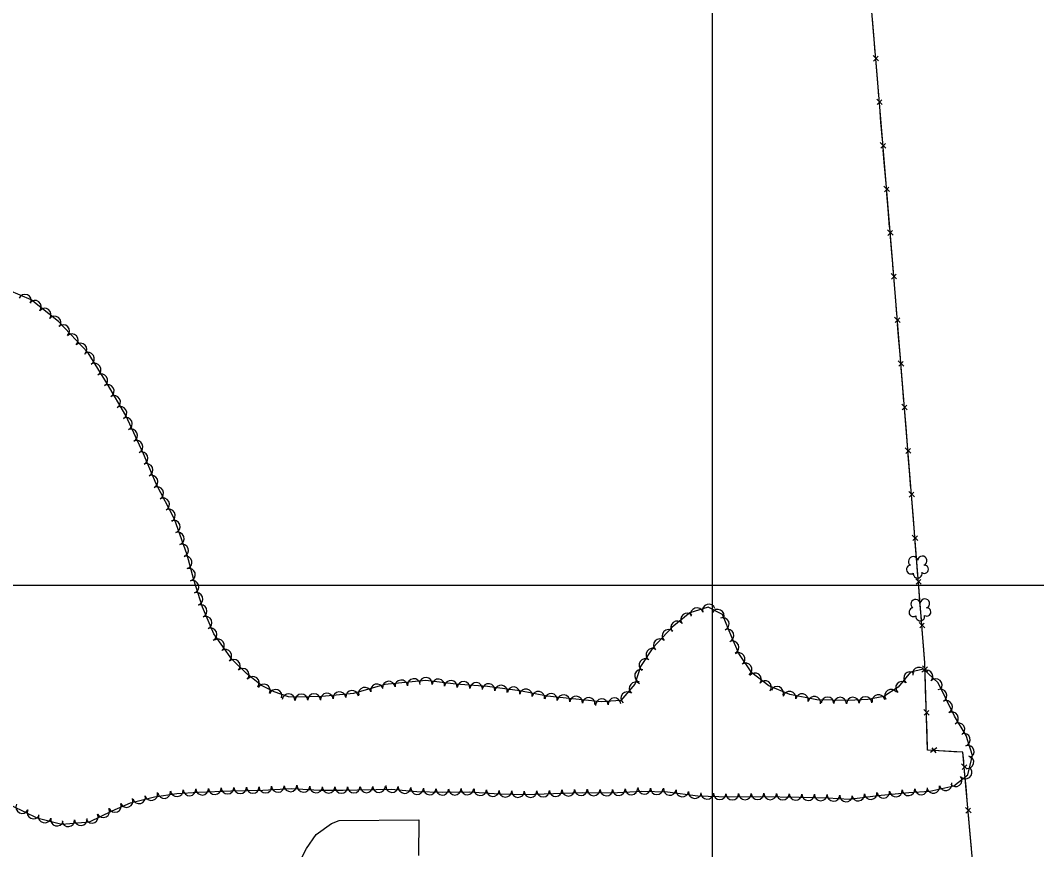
# Model space of a CAD drawing. Extents: x 353423 to 364002, y 127000 to 201942.
# Drawn here: x 360561 to 361205, y 134832 to 135358 of the extents above; entities that cross this region are included whole.
import ezdxf

# ---------------------------------------------------------------- set-up
doc = ezdxf.new("R2010")
doc.units = 0
for name, color, linetype in [('E_DTM_SlopeBottom', 7, 'Continuous'), ('E_FEN_Generic', 7, 'Continuous'), ('E_LAND_TreeLine', 7, 'Continuous'), ('E_MISCPROP', 7, 'Continuous')]:
    doc.layers.add(name, color=color, linetype=linetype)

msp = doc.modelspace()

# ---------------------------------------------------------------- linework, layer by layer
at = {"layer": 'E_DTM_SlopeBottom'}
for p, q in [((361105.29, 135332.18), (361101.77, 135335.6)), ((361102.07, 135332.08), (361104.98, 135335.11)), ((361107.58, 135304.56), (361104.07, 135307.98)), ((361104.36, 135304.46), (361107.27, 135307.49)), ((361109.87, 135276.93), (361106.35, 135280.35)), ((361106.64, 135276.84), (361109.55, 135279.87)), ((361112.15, 135249.31), (361108.63, 135252.73)), ((361108.92, 135249.21), (361111.84, 135252.25)), ((361114.43, 135221.69), (361110.92, 135225.11)), ((361111.21, 135221.59), (361114.12, 135224.62)), ((361116.7, 135194.06), (361113.19, 135197.49)), ((361113.48, 135193.97), (361116.4, 135197)), ((361118.95, 135166.44), (361115.44, 135169.86)), ((361115.73, 135166.35), (361118.65, 135169.37)), ((361121.2, 135138.81), (361117.69, 135142.24)), ((361117.98, 135138.72), (361120.9, 135141.75)), ((361123.45, 135111.19), (361119.94, 135114.61)), ((361120.23, 135111.1), (361123.15, 135114.12)), ((361125.7, 135083.56), (361122.19, 135086.99)), ((361122.48, 135083.47), (361125.4, 135086.5)), ((361127.96, 135055.94), (361124.44, 135059.36)), ((361124.73, 135055.85), (361127.65, 135058.88)), ((361130.15, 135028.3), (361126.64, 135031.74)), ((361126.92, 135028.22), (361129.85, 135031.24)), ((361132.33, 135000.67), (361128.83, 135004.11)), ((361129.11, 135000.59), (361132.03, 135003.61)), ((361134.52, 134973.05), (361131.02, 134976.48)), ((361131.29, 134972.96), (361134.22, 134975.98)), ((361136.46, 134945.32), (361133.12, 134948.91)), ((361133.23, 134945.39), (361136.29, 134948.27)), ((361137.36, 134917.62), (361134.02, 134921.21)), ((361134.13, 134917.68), (361137.19, 134920.57)), ((361142.12, 134896.91), (361138.23, 134893.93)), ((361141.75, 134893.71), (361139.17, 134897.03)), ((361161.42, 134883.38), (361157.89, 134886.78)), ((361158.2, 134883.27), (361161.1, 134886.31)), ((361163.84, 134855.77), (361160.31, 134859.17)), ((361160.62, 134855.65), (361163.52, 134858.7))]:
    msp.add_line(p, q, dxfattribs=at)
for points in [[(361179.68, 134651.3), (361166.39, 134806.99), (361158.74, 134894.14), (361136.34, 134895.54), (361134.55, 134950.77), (361126.32, 135054.7), (361114.2, 135203.52), (361104.71, 135318.32), (361093.67, 135450.78), (361097.97, 135515.33), (361103.53, 135593.67), (361108.33, 135665.43), (361113.08, 135736.3), (361116.54, 135794.42), (361117.86, 135889.54), (361114.92, 135934.71), (361108.41, 136004.36), (361101.52, 136090.97), (361093.32, 136192.14), (361084.56, 136297.93), (361078.84, 136371.43)], [(361102.18, 135348.63), (361101.36, 135358.51)], [(361103.12, 135337.41), (361102.18, 135348.63)], [(361104.48, 135321.01), (361103.66, 135330.89)], [(361105.41, 135309.79), (361104.71, 135318.32), (361104.48, 135321.01)], [(361106.77, 135293.39), (361105.95, 135303.26)], [(361107.7, 135282.17), (361106.77, 135293.39)], [(361109.05, 135265.77), (361108.24, 135275.64)], [(361109.98, 135254.55), (361109.05, 135265.77)], [(361111.34, 135238.15), (361110.52, 135248.02)], [(361112.26, 135226.92), (361111.34, 135238.15)], [(361113.62, 135210.52), (361112.8, 135220.4)], [(361114.54, 135199.3), (361114.2, 135203.52), (361113.62, 135210.52)], [(361115.88, 135182.9), (361115.07, 135192.77)], [(361116.79, 135171.67), (361115.88, 135182.9)], [(361118.13, 135155.27), (361117.32, 135165.15)], [(361119.04, 135144.05), (361118.13, 135155.27)], [(361120.38, 135127.65), (361119.57, 135137.52)], [(361121.29, 135116.42), (361120.38, 135127.65)], [(361122.63, 135100.02), (361121.82, 135109.9)], [(361123.54, 135088.8), (361122.63, 135100.02)], [(361124.88, 135072.4), (361124.07, 135082.27)], [(361125.79, 135061.17), (361124.88, 135072.4)], [(361127.11, 135044.77), (361126.32, 135054.65)], [(361127.99, 135033.55), (361127.11, 135044.77)], [(361129.29, 135017.14), (361128.51, 135027.02)], [(361130.18, 135005.92), (361129.29, 135017.14)], [(361131.48, 134989.51), (361130.7, 134999.39)], [(361132.37, 134978.29), (361131.48, 134989.51)], [(361133.67, 134961.88), (361132.89, 134971.76)], [(361134.55, 134950.66), (361134.55, 134950.77), (361133.67, 134961.88)], [(361135.09, 134934.21), (361134.77, 134944.11)], [(361135.45, 134922.95), (361135.09, 134934.21)], [(361135.99, 134906.51), (361135.66, 134916.41)], [(361136.63, 134895.52), (361136.34, 134895.54), (361135.99, 134906.51)], [(361153.05, 134894.49), (361143.16, 134895.11)], [(361159.23, 134888.6), (361158.74, 134894.14), (361153.05, 134894.49)], [(361160.66, 134872.21), (361159.8, 134882.08)], [(361161.65, 134860.99), (361160.66, 134872.21)], [(361163.09, 134844.6), (361162.22, 134854.47)], [(361164.07, 134833.38), (361163.09, 134844.6)]]:
    msp.add_lwpolyline(points, dxfattribs=at)
at = {"layer": 'E_FEN_Generic'}
msp.add_line((360997.29, 134986.07), (360985.68, 134982.49), dxfattribs=at)
for points in [[(360985.68, 134982.49), (360974.39, 134973.39), (360962.25, 134960.39), (360954.31, 134948.43), (360950.77, 134937.33), (360941.84, 134926.95), (360929.35, 134926.08), (360913.33, 134927.81), (360895.28, 134929.8), (360877.84, 134933.15), (360857.27, 134935.87), (360837.26, 134937.4), (360818.25, 134939.64), (360792.38, 134937.01), (360772.43, 134931.5), (360752.62, 134929.46), (360735.38, 134929.02), (360731.18, 134929.35), (360722.17, 134932.38), (360714.18, 134936.42), (360704.5, 134944.05), (360695.32, 134953.17), (360683.92, 134969.27), (360676.8, 134986.02), (360671.17, 135003.32), (360666.96, 135019.15), (360659.03, 135041.84), (360647.3, 135064.23), (360639.22, 135083.29), (360628.09, 135107.48), (360616.57, 135127.33), (360604.23, 135147.3), (360585.52, 135167.11), (360568.21, 135180.85), (360554.14, 135186.72)], [(360985.68, 134982.49), (360974.39, 134973.39), (360962.25, 134960.39), (360954.31, 134948.43), (360950.77, 134937.33), (360941.84, 134926.95), (360929.35, 134926.08), (360913.33, 134927.81), (360895.28, 134929.8), (360877.84, 134933.15), (360857.27, 134935.87), (360837.26, 134937.4), (360818.25, 134939.64), (360792.38, 134937.01), (360772.43, 134931.5), (360752.62, 134929.46), (360735.38, 134929.02), (360731.18, 134929.35), (360722.17, 134932.38), (360714.18, 134936.42), (360704.5, 134944.05), (360695.32, 134953.17), (360683.92, 134969.27), (360676.8, 134986.02), (360671.17, 135003.32), (360666.96, 135019.15), (360659.03, 135041.84), (360647.3, 135064.23), (360639.22, 135083.29), (360628.09, 135107.48), (360616.57, 135127.33), (360604.23, 135147.3), (360585.52, 135167.11), (360568.21, 135180.85), (360554.14, 135186.72)], [(360556.08, 134860.2), (360571.6, 134852.6), (360587.47, 134848.53), (360605.13, 134850.19), (360619.39, 134857.14), (360631.04, 134862.03), (360646.3, 134865.95), (360660.34, 134867.95), (360674.28, 134868.88), (360694.7, 134869.75), (360715.02, 134870.21), (360733.4, 134871.13), (360750.87, 134870.19), (360765.93, 134870.14), (360775.03, 134870.36), (360786.73, 134870.52), (360796.22, 134870.72), (360812.65, 134869.4), (360828.81, 134868.86), (360845.8, 134869.14), (360864.82, 134867.77), (360881.14, 134867.35), (360899.29, 134868), (360917.32, 134868.62), (360935.96, 134868.46), (360955.15, 134869.56), (360971.49, 134869.01), (360990.76, 134866.53), (361010.62, 134865.85), (361030.55, 134866.15), (361054.97, 134865.66), (361072.84, 134865.25), (361086.89, 134864.55), (361104.79, 134866.68), (361124.43, 134868.62), (361137.63, 134869.52), (361152.98, 134872.86), (361161.9, 134879.88), (361164.78, 134892.19), (361160.74, 134904.75), (361153.4, 134916.97), (361147.68, 134928.56), (361142.94, 134938.23), (361133.75, 134946.85), (361125.58, 134944.86), (361117.68, 134935.41), (361108.58, 134929.43), (361098.52, 134927.53), (361086.23, 134926.96), (361066.19, 134927.42), (361048.9, 134930.86), (361035.78, 134936.24), (361024.9, 134944.54), (361016.71, 134956.74), (361012, 134967.47), (361006.37, 134981.53), (360997.29, 134986.07)], [(360556.08, 134860.2), (360571.6, 134852.6), (360587.47, 134848.53), (360605.13, 134850.19), (360619.39, 134857.14), (360631.04, 134862.03), (360646.3, 134865.95), (360660.34, 134867.95), (360674.28, 134868.88), (360694.7, 134869.75), (360715.02, 134870.21), (360733.4, 134871.13), (360750.87, 134870.19), (360765.93, 134870.14), (360775.03, 134870.36), (360786.73, 134870.52), (360796.22, 134870.72), (360812.65, 134869.4), (360828.81, 134868.86), (360845.8, 134869.14), (360864.82, 134867.77), (360881.14, 134867.35), (360899.29, 134868), (360917.32, 134868.62), (360935.96, 134868.46), (360955.15, 134869.56), (360971.49, 134869.01), (360990.76, 134866.53), (361010.62, 134865.85), (361030.55, 134866.15), (361054.97, 134865.66), (361072.84, 134865.25), (361086.89, 134864.55), (361104.79, 134866.68), (361124.43, 134868.62), (361137.63, 134869.52), (361152.98, 134872.86), (361161.9, 134879.88), (361164.78, 134892.19), (361160.74, 134904.75), (361153.4, 134916.97), (361147.68, 134928.56), (361142.94, 134938.23), (361133.75, 134946.85), (361125.58, 134944.86), (361117.68, 134935.41), (361108.58, 134929.43), (361098.52, 134927.53), (361086.23, 134926.96), (361066.19, 134927.42), (361048.9, 134930.86), (361035.78, 134936.24), (361024.9, 134944.54), (361016.71, 134956.74), (361012, 134967.47), (361006.37, 134981.53), (360997.29, 134986.07)]]:
    msp.add_lwpolyline(points, dxfattribs=at)
for centre, radius, start, end in [((360564.17, 135180.26), 4, 337.34356, 157.32824), ((360570.44, 135176.4), 4, 321.57007, 141.55475), ((360576.71, 135171.43), 4, 321.57007, 141.55475), ((360582.98, 135166.45), 4, 321.57007, 141.55475), ((360588.41, 135160.99), 4, 313.36582, 133.3505), ((360593.91, 135155.17), 4, 313.36582, 133.3505), ((360599.41, 135149.35), 4, 313.36582, 133.3505), ((360604.13, 135143.47), 4, 301.72436, 121.70904), ((360608.34, 135136.65), 4, 301.72436, 121.70904), ((360612.55, 135129.84), 4, 301.72436, 121.70904), ((360616.65, 135123.02), 4, 300.14744, 120.13212), ((360620.67, 135116.1), 4, 300.14744, 120.13212), ((360624.69, 135109.17), 4, 300.14744, 120.13212), ((360628.21, 135102.21), 4, 294.70873, 114.6934), ((360631.56, 135094.94), 4, 294.70873, 114.6934), ((360634.9, 135087.66), 4, 294.70873, 114.6934), ((360638.16, 135080.42), 4, 292.98016, 112.96484), ((360641.29, 135073.04), 4, 292.98016, 112.96484), ((360644.41, 135065.67), 4, 292.98016, 112.96484), ((360648.02, 135058.34), 4, 297.65947, 117.64415), ((360651.74, 135051.24), 4, 297.65947, 117.64415), ((360655.46, 135044.15), 4, 297.65947, 117.64415), ((360658.47, 135037.08), 4, 289.27173, 109.2564), ((360661.12, 135029.52), 4, 289.27173, 109.2564), ((360663.76, 135021.96), 4, 289.27173, 109.2564), ((360666.04, 135014.46), 4, 284.89423, 104.87891), ((361127.13, 135015.12), 2.97, 13.19002, 234.4239), ((361132.98, 135015.5), 2.97, 290.84084, 173.81411), ((360668.1, 135006.72), 4, 284.89423, 104.87891), ((361125.7, 135009.94), 2.78, 96.16091, 303.9339), ((361130.01, 135007.29), 2.78, 172.83793, 13.84897), ((361134.19, 135010.11), 2.61, 235.54607, 93.47868), ((360670.39, 134998.93), 4, 288.02627, 108.01095), ((360672.87, 134991.32), 4, 288.02627, 108.01095), ((360997.7, 134984.01), 4, 17.17554, 197.16022), ((361128.76, 134988.03), 2.97, 13.19002, 234.4239), ((361134.61, 134988.41), 2.97, 290.84084, 173.81411), ((360675.56, 134983.58), 4, 293.03924, 113.02392), ((360983.82, 134978.29), 4, 38.86318, 218.84785), ((360990.05, 134981.64), 4, 17.17554, 197.16022), ((361003.32, 134980.71), 4, 333.40729, 153.39196), ((361127.33, 134982.85), 2.78, 96.16091, 303.9339), ((361135.82, 134983.02), 2.61, 235.54607, 93.47868), ((360678.69, 134976.21), 4, 293.03924, 113.02392), ((360977.58, 134973.27), 4, 38.86318, 218.84785), ((361006.52, 134975.51), 4, 291.82031, 111.80499), ((361131.64, 134980.2), 2.78, 172.83793, 13.84897), ((360681.82, 134968.84), 4, 293.03924, 113.02392), ((360972.1, 134967.87), 4, 46.95953, 226.9442), ((361009.5, 134968.07), 4, 291.82031, 111.80499), ((360686.59, 134961.87), 4, 305.31147, 125.29615), ((360966.63, 134962.02), 4, 46.95953, 226.9442), ((361012.7, 134960.66), 4, 293.73138, 113.71606), ((360691.22, 134955.34), 4, 305.31147, 125.29615), ((360961.88, 134956.04), 4, 56.44162, 236.4263), ((361016.54, 134953.24), 4, 303.88051, 123.86519), ((360696.59, 134948.96), 4, 315.1987, 135.18338), ((360957.45, 134949.37), 4, 56.44162, 236.4263), ((361021, 134946.59), 4, 303.88051, 123.86519), ((360702.27, 134943.31), 4, 315.1987, 135.18338), ((360954.64, 134942.56), 4, 72.30305, 252.28773), ((361026.92, 134940.37), 4, 322.67802, 142.6627), ((361125.24, 134941.19), 4, 50.13065, 230.11533), ((361130.9, 134944), 4, 13.66537, 193.65004), ((361135.65, 134942.19), 4, 316.86357, 136.84824), ((360708.66, 134938.11), 4, 321.77317, 141.75785), ((360715.58, 134933.36), 4, 333.15049, 153.13517), ((360787.32, 134933.44), 4, 15.4405, 195.42518), ((360794.77, 134935.14), 4, 5.81651, 185.80119), ((360802.73, 134935.95), 4, 5.81651, 185.80119), ((360810.7, 134936.76), 4, 5.81651, 185.80119), ((360818.21, 134937.53), 4, 353.28768, 173.27236), ((360826.16, 134936.59), 4, 353.28768, 173.27236), ((360834.12, 134935.66), 4, 353.28768, 173.27236), ((360842.18, 134934.92), 4, 355.64792, 175.6326), ((360850.16, 134934.31), 4, 355.64792, 175.6326), ((360858.03, 134933.66), 4, 352.46411, 172.44879), ((360865.96, 134932.61), 4, 352.46411, 172.44879), ((360951.15, 134934.56), 4, 49.27652, 229.2612), ((361033.29, 134935.51), 4, 322.67802, 142.6627), ((361120.1, 134935.04), 4, 50.13065, 230.11533), ((361141.49, 134936.72), 4, 316.86357, 136.84824), ((360723.1, 134929.85), 4, 341.41452, 161.39919), ((360731.2, 134927.24), 4, 355.57037, 175.55505), ((360739.41, 134927.03), 4, 1.46633, 181.45101), ((360747.42, 134927.23), 4, 1.46633, 181.45101), ((360755.57, 134927.66), 4, 5.87996, 185.86464), ((360763.54, 134928.48), 4, 5.87996, 185.86464), ((360771.51, 134929.3), 4, 5.87996, 185.86464), ((360779.6, 134931.3), 4, 15.4405, 195.42518), ((360873.9, 134931.56), 4, 352.46411, 172.44879), ((360881.68, 134930.28), 4, 349.1364, 169.12108), ((360889.55, 134928.77), 4, 349.1364, 169.12108), ((360897.61, 134927.43), 4, 353.72738, 173.71206), ((360905.57, 134926.56), 4, 353.72738, 173.71206), ((360945.93, 134928.49), 4, 49.27652, 229.2612), ((361040.97, 134931.85), 4, 337.70798, 157.69265), ((361048.78, 134928.75), 4, 348.72896, 168.71364), ((361056.64, 134927.18), 4, 348.72896, 168.71364), ((361105.18, 134926.66), 4, 10.7349, 190.71958), ((361113.2, 134929.96), 4, 33.29617, 213.28084), ((361144.57, 134930.14), 4, 296.11361, 116.09829), ((360913.53, 134925.68), 4, 353.84924, 173.83391), ((360921.5, 134924.82), 4, 353.84924, 173.83391), ((360929.83, 134924.02), 4, 3.99082, 183.9755), ((360937.82, 134924.57), 4, 3.99082, 183.9755), ((361064.49, 134925.62), 4, 348.72896, 168.71364), ((361072.83, 134925.17), 4, 358.71558, 178.70026), ((361080.84, 134924.99), 4, 358.71558, 178.70026), ((361088.99, 134924.99), 4, 2.63518, 182.61986), ((361096.99, 134925.36), 4, 2.63518, 182.61986), ((361148.11, 134922.95), 4, 296.26341, 116.24808), ((361151.76, 134915.63), 4, 300.99554, 120.98022), ((361155.88, 134908.76), 4, 300.99554, 120.98022), ((361159.38, 134902.14), 4, 287.83955, 107.82423), ((361161.83, 134894.51), 4, 287.83955, 107.82423), ((361161.62, 134887.9), 4, 256.84806, 76.83274), ((361154.1, 134876.41), 4, 218.21337, 38.19805), ((361160.4, 134881.36), 4, 218.21337, 38.19805), ((360700.58, 134871.98), 4, 181.32749, 1.31217), ((360708.59, 134872.16), 4, 181.32749, 1.31217), ((360716.54, 134872.39), 4, 182.86618, 2.85086), ((360724.53, 134872.79), 4, 182.86618, 2.85086), ((360732.53, 134873.19), 4, 182.86618, 2.85086), ((360740.75, 134872.84), 4, 176.92774, 356.91242), ((360748.74, 134872.41), 4, 176.92774, 356.91242), ((360756.64, 134872.27), 4, 179.81741, 359.80209), ((360764.65, 134872.24), 4, 179.81741, 359.80209), ((360772.6, 134872.4), 4, 181.35451, 1.33919), ((360780.63, 134872.53), 4, 180.82073, 0.80541), ((360788.62, 134872.66), 4, 181.17853, 1.1632), ((360796.84, 134872.77), 4, 175.41461, 355.39929), ((360804.82, 134872.13), 4, 175.41461, 355.39929), ((361139.89, 134872.16), 4, 192.26345, 12.24813), ((361147.72, 134873.86), 4, 192.26345, 12.24813), ((360636.53, 134865.61), 4, 194.41687, 14.40154), ((360644.29, 134867.6), 4, 194.41687, 14.40154), ((360652.41, 134868.94), 4, 188.09948, 8.08416), ((360660.5, 134870.06), 4, 183.84929, 3.83397), ((360668.49, 134870.59), 4, 183.84929, 3.83397), ((360676.53, 134871.08), 4, 182.42709, 2.41177), ((360684.53, 134871.41), 4, 182.42709, 2.41177), ((360692.54, 134871.75), 4, 182.42709, 2.41177), ((360812.81, 134871.49), 4, 175.41461, 355.39929), ((360820.71, 134871.23), 4, 178.10394, 358.08862), ((360828.72, 134870.96), 4, 178.10394, 358.08862), ((360836.62, 134871.08), 4, 180.94857, 0.93324), ((360844.63, 134871.22), 4, 180.94857, 0.93324), ((360852.8, 134870.74), 4, 175.89529, 355.87997), ((360860.79, 134870.16), 4, 175.89529, 355.87997), ((360868.69, 134869.77), 4, 178.53661, 358.52129), ((360876.69, 134869.56), 4, 178.53661, 358.52129), ((360884.57, 134869.57), 4, 182.05172, 2.0364), ((360892.57, 134869.86), 4, 182.05172, 2.0364), ((360900.58, 134870.14), 4, 181.98686, 1.97154), ((360908.58, 134870.42), 4, 181.98686, 1.97154), ((360916.59, 134870.69), 4, 181.98686, 1.97154), ((360924.69, 134870.65), 4, 179.50354, 359.48822), ((360932.69, 134870.58), 4, 179.50354, 359.48822), ((360940.56, 134870.82), 4, 183.29711, 3.28179), ((360948.55, 134871.28), 4, 183.29711, 3.28179), ((360956.74, 134871.61), 4, 178.09045, 358.07513), ((360964.74, 134871.34), 4, 178.09045, 358.07513), ((360972.94, 134870.94), 4, 172.65104, 352.63571), ((360980.88, 134869.92), 4, 172.65104, 352.63571), ((360988.82, 134868.89), 4, 172.65104, 352.63571), ((360996.61, 134868.42), 4, 178.04147, 358.02615), ((361004.62, 134868.15), 4, 178.04147, 358.02615), ((361012.52, 134867.97), 4, 180.87863, 0.86331), ((361020.52, 134868.09), 4, 180.87863, 0.86331), ((361028.53, 134868.21), 4, 180.87863, 0.86331), ((361036.61, 134868.12), 4, 178.85547, 358.84015), ((361044.62, 134867.96), 4, 178.85547, 358.84015), ((361052.63, 134867.8), 4, 178.85547, 358.84015), ((361060.64, 134867.63), 4, 178.71583, 358.70051), ((361068.64, 134867.45), 4, 178.71583, 358.70051), ((361076.7, 134867.16), 4, 177.12736, 357.11204), ((361084.7, 134866.76), 4, 177.12736, 357.11204), ((361092.31, 134867.31), 4, 186.81144, 6.79611), ((361100.27, 134868.25), 4, 186.81144, 6.79611), ((361108.27, 134869.13), 4, 185.64168, 5.62636), ((361116.24, 134869.92), 4, 185.64168, 5.62636), ((361124.21, 134870.7), 4, 185.64168, 5.62636), ((361132.26, 134871.26), 4, 183.9168, 3.90148), ((360562.41, 134859.43), 4, 153.90379, 333.88847), ((360621.19, 134860.17), 4, 202.76606, 22.75074), ((360628.57, 134863.27), 4, 202.76606, 22.75074), ((360569.61, 134855.91), 4, 153.90379, 333.88847), ((360576.73, 134853.45), 4, 165.62879, 345.61346), ((360606.61, 134853.25), 4, 206.00079, 25.98547), ((360613.81, 134856.76), 4, 206.00079, 25.98547), ((360584.49, 134851.46), 4, 165.62879, 345.61346), ((360591.65, 134851.03), 4, 185.38217, 5.36685), ((360599.62, 134851.78), 4, 185.38217, 5.36685)]:
    msp.add_arc(centre, radius, start, end, dxfattribs=at)
at = {"layer": 'E_LAND_TreeLine'}
for p, q in [((361000, 134500), (361000, 136500)), ((360000, 135000), (364000, 135000)), ((360000, 135000), (364000, 135000)), ((361000, 132500), (361000, 135000))]:
    msp.add_line(p, q, dxfattribs=at)
at = {"layer": 'E_MISCPROP'}
msp.add_lwpolyline([(360692.29, 134620.32), (360691.76, 134700.06), (360691.45, 134707.31), (360692.31, 134721.7), (360693.08, 134736.03), (360696.78, 134754.71), (360702.9, 134775.14), (360711.28, 134800.39), (360719.65, 134826.85), (360739.6, 134827.6), (360742.57, 134833.25), (360748.73, 134842.13), (360758.49, 134849.1), (360763.38, 134850.97), (360813.91, 134851.32), (360813.64, 134828.69)], dxfattribs=at)

doc.saveas('drawing.dxf')
